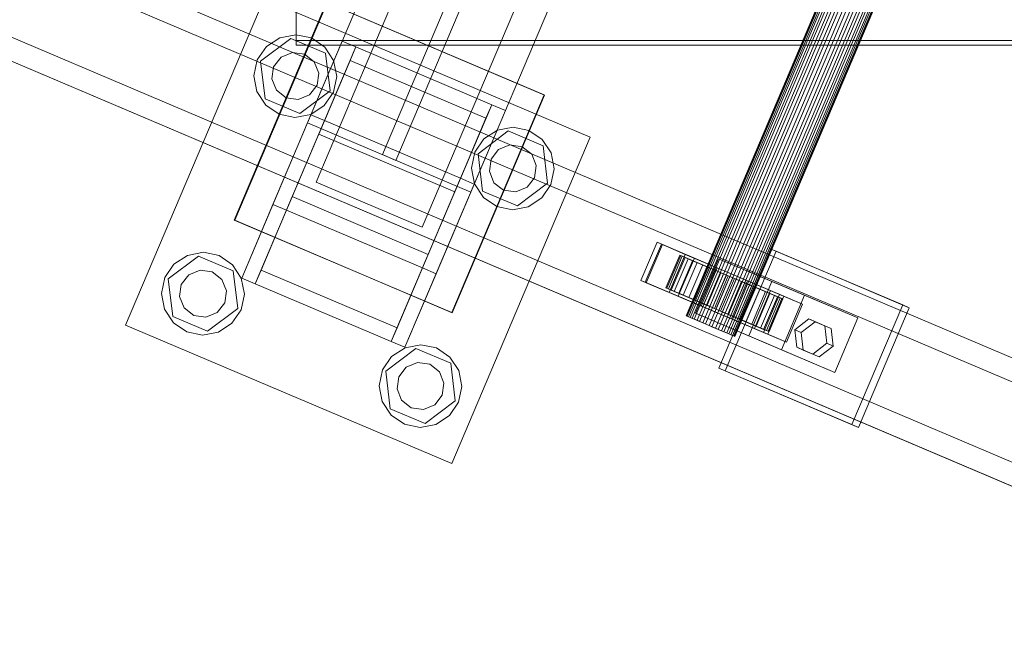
# Model space of a CAD drawing. Header units: millimetres. Extents: x -4738 to 65662, y -68080 to 6847.
# Tile 706 of 1056: x 26831 to 27165, y -22495 to -22289. Entities that reach past the tile are written whole.
import ezdxf

# ---------------------------------------------------------------- set-up
doc = ezdxf.new("R2010")
doc.units = ezdxf.units.MM
doc.layers.add('superior_C09', color=7, linetype='Continuous', lineweight=0)
doc.layers.add('superior_C10', color=7, linetype='Continuous', lineweight=0)

msp = doc.modelspace()

# ---------------------------------------------------------------- linework, layer by layer
at = {"layer": 'superior_C09'}
for p, q in [((26925.067, -21919.422), (26925.067, -22296.034)), ((26925.067, -22297.633), (26925.067, -21921.02)), ((26925.067, -22296.034), (27255.067, -22296.034)), ((26925.067, -22297.633), (26925.067, -22296.034)), ((27255.067, -22297.633), (26925.067, -22297.633))]:
    msp.add_line(p, q, dxfattribs=at)
at = {"layer": 'superior_C10'}
for p, q in [((26931.823, -22343.924), (27281.402, -21520.413)), ((27264.97, -21532.252), (26928.925, -22323.88)), ((27317.302, -21535.652), (26967.723, -22359.164)), ((27290.283, -21542.998), (26954.239, -22334.625)), ((26958.842, -22336.579), (27294.886, -21544.951)), ((26984.155, -22347.325), (27320.199, -21555.697)), ((27400.929, -21579.103), (27057.07, -22389.14)), ((27057.223, -22389.205), (27401.082, -21579.168)), ((27401.339, -21579.277), (27057.48, -22389.314)), ((27401.789, -21579.468), (27057.929, -22389.505)), ((27402.285, -21579.678), (27058.426, -22389.716)), ((27403, -21579.982), (27059.141, -22390.019)), ((27403.702, -21580.28), (27059.843, -22390.317)), ((27404.634, -21580.675), (27060.775, -22390.713)), ((27405.494, -21581.04), (27061.634, -22391.078)), ((27406.579, -21581.501), (27062.72, -22391.539)), ((27407.538, -21581.908), (27063.678, -22391.946)), ((27408.702, -21582.402), (27064.843, -22392.44)), ((27409.695, -21582.824), (27065.836, -22392.861)), ((27410.859, -21583.318), (27067, -22393.356)), ((27411.818, -21583.725), (27067.959, -22393.763)), ((27412.903, -21584.186), (27069.044, -22394.223)), ((27413.763, -21584.551), (27069.904, -22394.588)), ((27414.695, -21584.946), (27070.836, -22394.984)), ((27415.397, -21585.244), (27071.538, -22395.282)), ((27416.112, -21585.548), (27072.253, -22395.585)), ((27416.608, -21585.759), (27072.749, -22395.796)), ((27417.058, -21585.949), (27073.199, -22395.987)), ((27417.315, -21586.058), (27073.456, -22396.096)), ((27417.468, -21586.124), (27073.609, -22396.161)), ((27252.934, -22439.693), (26170.763, -21980.314)), ((27262.161, -22443.61), (26179.99, -21984.231)), ((27288.919, -22454.969), (26206.748, -21995.589)), ((27296.301, -22458.102), (26214.129, -21998.723)), ((27249.768, -22446.497), (26202.659, -22002.001)), ((27259.467, -22450.614), (26212.357, -22006.118)), ((27237.304, -22476.513), (26155.133, -22017.134)), ((26164.36, -22021.051), (27246.531, -22480.43)), ((27239.999, -22469.509), (26192.89, -22025.014)), ((26202.589, -22029.131), (27249.698, -22473.626)), ((27273.289, -22491.789), (26191.118, -22032.409)), ((26198.499, -22035.543), (27280.671, -22494.922)), ((26867.291, -22392.296), (26914.181, -22281.837)), ((26904.09, -22356.792), (26935.35, -22283.152)), ((26904.275, -22356.87), (26935.535, -22283.231)), ((26914.181, -22281.837), (27024.641, -22328.727)), ((26935.35, -22283.152), (27008.99, -22314.412)), ((26935.535, -22283.231), (27009.175, -22314.49)), ((26912.994, -22303.06), (26923.217, -22295.357)), ((26914.964, -22298.076), (26919.532, -22295.081)), ((26940.648, -22296.265), (26917.203, -22351.494)), ((26919.532, -22295.081), (26924.899, -22294.062)), ((26923.217, -22295.357), (26934.999, -22300.359)), ((26924.899, -22294.062), (26930.247, -22295.175)), ((26930.074, -22321.174), (26940.648, -22296.265)), ((26930.247, -22295.175), (26934.762, -22298.249)), ((26945.25, -22298.218), (26940.648, -22296.265)), ((26911.889, -22302.591), (26914.964, -22298.076)), ((26919.962, -22301.672), (26923.802, -22300.121)), ((26921.805, -22353.448), (26945.25, -22298.218)), ((26923.802, -22300.121), (26927.902, -22300.698)), ((26945.25, -22298.218), (26934.676, -22323.128)), ((26934.762, -22298.249), (26937.757, -22302.817)), ((26945.25, -22298.218), (26943.297, -22302.821)), ((26991.275, -22317.756), (26945.25, -22298.218)), ((26910.777, -22307.939), (26911.889, -22302.591)), ((26914.554, -22315.765), (26912.994, -22303.06)), ((26917.412, -22304.936), (26919.962, -22301.672)), ((26927.902, -22300.698), (26931.166, -22303.247)), ((26931.166, -22303.247), (26932.717, -22307.087)), ((26943.297, -22302.821), (26932.723, -22327.73)), ((26934.999, -22300.359), (26936.559, -22313.063)), ((26937.757, -22302.817), (26938.776, -22308.184)), ((26943.297, -22302.821), (26989.321, -22322.358)), ((26916.836, -22309.036), (26917.412, -22304.936)), ((26911.796, -22313.306), (26910.777, -22307.939)), ((26918.387, -22312.876), (26916.836, -22309.036)), ((26932.717, -22307.087), (26932.14, -22311.188)), ((26938.776, -22308.184), (26937.663, -22313.532)), ((26914.791, -22317.874), (26911.796, -22313.306)), ((26921.65, -22315.426), (26918.387, -22312.876)), ((26936.559, -22313.063), (26926.336, -22320.766)), ((26932.14, -22311.188), (26929.591, -22314.451)), ((26937.663, -22313.532), (26934.589, -22318.047)), ((26926.336, -22320.766), (26914.554, -22315.765)), ((26925.751, -22316.002), (26921.65, -22315.426)), ((26929.591, -22314.451), (26925.751, -22316.002)), ((27008.99, -22314.412), (26977.73, -22388.052)), ((27009.175, -22314.49), (26977.915, -22388.13)), ((26919.306, -22320.949), (26914.791, -22317.874)), ((26934.589, -22318.047), (26930.021, -22321.042)), ((26991.275, -22317.756), (26967.83, -22372.986)), ((26972.433, -22374.939), (26995.878, -22319.71)), ((26980.701, -22342.665), (26991.275, -22317.756)), ((26995.878, -22319.71), (26985.304, -22344.619)), ((26989.321, -22322.358), (26991.275, -22317.756)), ((26995.878, -22319.71), (26991.275, -22317.756)), ((26906.629, -22376.404), (26930.074, -22321.174)), ((26934.676, -22323.128), (26911.231, -22378.358)), ((26924.654, -22322.061), (26919.306, -22320.949)), ((26930.021, -22321.042), (26924.654, -22322.061)), ((26930.074, -22321.174), (26934.676, -22323.128)), ((26932.723, -22327.73), (26934.676, -22323.128)), ((26934.676, -22323.128), (26980.701, -22342.665)), ((26978.747, -22347.268), (26989.321, -22322.358)), ((26928.925, -22323.88), (26984.155, -22347.325)), ((26986.634, -22334.32), (26996.856, -22326.617)), ((26988.604, -22329.336), (26993.172, -22326.341)), ((26993.172, -22326.341), (26998.539, -22325.322)), ((26996.856, -22326.617), (27008.639, -22331.619)), ((26998.539, -22325.322), (27003.887, -22326.435)), ((27003.887, -22326.435), (27008.402, -22329.509)), ((26978.747, -22347.268), (26932.723, -22327.73)), ((27024.641, -22328.727), (26977.751, -22439.186)), ((26985.529, -22333.851), (26988.604, -22329.336)), ((27008.402, -22329.509), (27011.397, -22334.077)), ((26991.052, -22336.196), (26993.602, -22332.932)), ((26993.602, -22332.932), (26997.441, -22331.381)), ((26997.441, -22331.381), (27001.542, -22331.958)), ((27001.542, -22331.958), (27004.805, -22334.507)), ((27008.639, -22331.619), (27010.198, -22344.323)), ((26954.239, -22334.625), (26958.842, -22336.579)), ((26984.417, -22339.199), (26985.529, -22333.851)), ((26988.193, -22347.025), (26986.634, -22334.32)), ((26990.476, -22340.296), (26991.052, -22336.196)), ((27004.805, -22334.507), (27006.356, -22338.347)), ((27011.397, -22334.077), (27012.416, -22339.444)), ((26985.435, -22344.566), (26984.417, -22339.199)), ((27006.356, -22338.347), (27005.78, -22342.448)), ((27012.416, -22339.444), (27011.303, -22344.792)), ((26957.256, -22397.895), (26980.701, -22342.665)), ((26980.701, -22342.665), (26978.747, -22347.268)), ((26980.701, -22342.665), (26985.304, -22344.619)), ((26992.027, -22344.136), (26990.476, -22340.296)), ((27005.78, -22342.448), (27003.231, -22345.711)), ((26967.723, -22359.164), (26931.823, -22343.924)), ((26985.304, -22344.619), (26961.859, -22399.849)), ((26988.43, -22349.134), (26985.435, -22344.566)), ((26995.29, -22346.686), (26992.027, -22344.136)), ((26999.391, -22347.262), (26995.29, -22346.686)), ((27003.231, -22345.711), (26999.391, -22347.262)), ((27010.198, -22344.323), (26999.976, -22352.026)), ((27011.303, -22344.792), (27008.229, -22349.307)), ((26913.185, -22373.755), (26923.759, -22348.846)), ((26923.759, -22348.846), (26921.805, -22353.448)), ((26969.784, -22368.383), (26923.759, -22348.846)), ((26999.976, -22352.026), (26988.193, -22347.025)), ((26992.946, -22352.209), (26988.43, -22349.134)), ((27008.229, -22349.307), (27003.66, -22352.302)), ((26917.203, -22351.494), (26906.629, -22376.404)), ((26911.231, -22378.358), (26921.805, -22353.448)), ((26917.203, -22351.494), (26921.805, -22353.448)), ((26921.805, -22353.448), (26967.83, -22372.986)), ((26998.294, -22353.321), (26992.946, -22352.209)), ((27003.66, -22352.302), (26998.294, -22353.321)), ((26977.73, -22388.052), (26904.09, -22356.792)), ((26977.915, -22388.13), (26904.275, -22356.87)), ((27041.753, -22377.207), (27047.224, -22364.32)), ((27048.7, -22364.946), (27043.23, -22377.833)), ((27043.578, -22377.981), (27049.048, -22365.094)), ((27047.224, -22364.32), (27088.707, -22381.929)), ((27047.224, -22364.32), (27048.7, -22364.946)), ((27090.183, -22382.556), (27048.7, -22364.946)), ((27049.048, -22365.094), (27059.87, -22369.688)), ((27049.048, -22365.094), (27056.799, -22368.384)), ((27068.124, -22406.869), (27085.317, -22366.368)), ((27085.317, -22366.368), (27130.408, -22385.508)), ((27085.317, -22366.368), (27087.532, -22367.308)), ((26881.734, -22376.7), (26891.957, -22368.997)), ((26883.704, -22371.716), (26888.272, -22368.721)), ((26888.272, -22368.721), (26893.639, -22367.702)), ((26891.957, -22368.997), (26903.739, -22373.998)), ((26893.639, -22367.702), (26898.987, -22368.814)), ((26898.987, -22368.814), (26903.502, -22371.889)), ((26969.784, -22368.383), (26959.21, -22393.293)), ((26967.83, -22372.986), (26969.784, -22368.383)), ((27054.915, -22368.671), (27050.226, -22379.717)), ((27050.549, -22379.854), (27055.238, -22368.808)), ((27055.781, -22369.039), (27051.092, -22380.084)), ((27056.799, -22368.384), (27051.329, -22381.271)), ((27056.73, -22369.441), (27052.041, -22380.487)), ((27057.778, -22369.886), (27053.089, -22380.932)), ((27059.87, -22369.688), (27054.4, -22382.575)), ((27064.103, -22372.571), (27054.915, -22368.671)), ((27054.915, -22368.671), (27055.781, -22369.039)), ((27055.238, -22368.808), (27054.915, -22368.671)), ((27056.73, -22369.441), (27055.238, -22368.808)), ((27055.238, -22368.808), (27064.257, -22372.636)), ((27064.513, -22372.745), (27055.781, -22369.039)), ((27055.781, -22369.039), (27057.778, -22369.886)), ((27064.963, -22372.936), (27056.73, -22369.441)), ((27059.287, -22370.527), (27056.73, -22369.441)), ((27067.621, -22372.978), (27056.799, -22368.384)), ((27065.459, -22373.147), (27057.778, -22369.886)), ((27057.778, -22369.886), (27060.769, -22371.156)), ((27067.621, -22372.978), (27059.87, -22369.688)), ((27060.24, -22388.313), (27068.055, -22369.903)), ((27068.055, -22369.903), (27086.091, -22377.56)), ((27068.055, -22369.903), (27097.152, -22382.255)), ((27087.532, -22367.308), (27070.339, -22407.809)), ((27132.622, -22386.448), (27087.532, -22367.308)), ((26880.629, -22376.231), (26883.704, -22371.716)), ((26903.502, -22371.889), (26906.497, -22376.457)), ((26967.83, -22372.986), (26957.256, -22397.895)), ((26967.83, -22372.986), (26972.433, -22374.939)), ((27059.287, -22370.527), (27054.598, -22381.573)), ((27060.769, -22371.156), (27056.08, -22382.202)), ((27062.736, -22371.991), (27058.047, -22383.037)), ((27066.174, -22373.451), (27059.287, -22370.527)), ((27062.736, -22371.991), (27059.287, -22370.527)), ((27059.414, -22383.617), (27064.103, -22372.571)), ((27064.257, -22372.636), (27059.568, -22383.682)), ((27059.824, -22383.791), (27064.513, -22372.745)), ((27064.551, -22372.762), (27059.862, -22383.808)), ((27060.274, -22383.982), (27064.963, -22372.936)), ((27066.876, -22373.749), (27060.769, -22371.156)), ((27060.769, -22371.156), (27064.551, -22372.762)), ((27060.77, -22384.193), (27065.459, -22373.147)), ((27061.485, -22384.496), (27066.174, -22373.451)), ((27062.15, -22385.865), (27067.621, -22372.978)), ((27067.808, -22374.144), (27062.736, -22371.991)), ((27066.842, -22373.734), (27062.736, -22371.991)), ((27064.513, -22372.745), (27064.103, -22372.571)), ((27064.103, -22372.571), (27064.257, -22372.636)), ((27064.257, -22372.636), (27064.963, -22372.936)), ((27065.459, -22373.147), (27064.513, -22372.745)), ((27068.668, -22374.509), (27064.551, -22372.762)), ((27064.551, -22372.762), (27068.867, -22374.593)), ((27064.963, -22372.936), (27066.174, -22373.451)), ((27066.876, -22373.749), (27065.459, -22373.147)), ((27066.174, -22373.451), (27067.808, -22374.144)), ((26879.517, -22381.579), (26880.629, -22376.231)), ((26883.294, -22389.404), (26881.734, -22376.7)), ((26886.152, -22378.575), (26888.702, -22375.312)), ((26888.702, -22375.312), (26892.542, -22373.761)), ((26892.542, -22373.761), (26896.642, -22374.337)), ((26896.642, -22374.337), (26899.906, -22376.887)), ((26899.906, -22376.887), (26901.457, -22380.727)), ((26903.739, -22373.998), (26905.299, -22386.703)), ((26906.497, -22376.457), (26907.516, -22381.824)), ((26911.231, -22378.358), (26906.629, -22376.404)), ((26911.231, -22378.358), (26913.185, -22373.755)), ((26913.185, -22373.755), (26959.21, -22393.293)), ((26961.859, -22399.849), (26972.433, -22374.939)), ((27066.842, -22373.734), (27062.153, -22384.78)), ((27062.187, -22384.794), (27066.876, -22373.749)), ((27063.119, -22385.19), (27067.808, -22374.144)), ((27063.979, -22385.555), (27068.668, -22374.509)), ((27068.867, -22374.593), (27064.178, -22385.639)), ((27065.064, -22386.016), (27069.753, -22374.97)), ((27066.023, -22386.423), (27070.712, -22375.377)), ((27071.325, -22375.637), (27066.636, -22386.683)), ((27069.753, -22374.97), (27066.842, -22373.734)), ((27071.325, -22375.637), (27066.842, -22373.734)), ((27068.668, -22374.509), (27066.876, -22373.749)), ((27067.187, -22386.917), (27071.876, -22375.871)), ((27067.808, -22374.144), (27069.753, -22374.97)), ((27068.18, -22387.338), (27072.869, -22376.292)), ((27070.712, -22375.377), (27068.668, -22374.509)), ((27073.421, -22376.527), (27068.732, -22387.573)), ((27070.712, -22375.377), (27068.867, -22374.593)), ((27068.867, -22374.593), (27073.421, -22376.527)), ((27069.345, -22387.833), (27074.034, -22376.787)), ((27069.753, -22374.97), (27071.876, -22375.871)), ((27072.869, -22376.292), (27070.712, -22375.377)), ((27071.876, -22375.871), (27071.325, -22375.637)), ((27075.879, -22377.57), (27071.325, -22375.637)), ((27071.876, -22375.871), (27074.034, -22376.787)), ((27074.993, -22377.194), (27072.869, -22376.292)), ((27072.869, -22376.292), (27073.421, -22376.527)), ((27073.421, -22376.527), (27077.904, -22378.43)), ((27074.034, -22376.787), (27075.879, -22377.57)), ((27074.034, -22376.787), (27076.078, -22377.654)), ((26885.576, -22382.676), (26886.152, -22378.575)), ((26957.256, -22397.895), (26911.231, -22378.358)), ((27083.237, -22394.816), (27041.753, -22377.207)), ((27043.23, -22377.833), (27041.753, -22377.207)), ((27043.23, -22377.833), (27084.713, -22395.443)), ((27054.4, -22382.575), (27043.578, -22377.981)), ((27051.329, -22381.271), (27043.578, -22377.981)), ((27051.092, -22380.084), (27050.226, -22379.717)), ((27050.226, -22379.717), (27059.414, -22383.617)), ((27050.226, -22379.717), (27050.549, -22379.854)), ((27059.568, -22383.682), (27050.549, -22379.854)), ((27050.549, -22379.854), (27052.041, -22380.487)), ((27053.089, -22380.932), (27051.092, -22380.084)), ((27051.092, -22380.084), (27059.824, -22383.791)), ((27070.304, -22388.24), (27074.993, -22377.194)), ((27075.879, -22377.57), (27071.19, -22388.616)), ((27071.389, -22388.7), (27076.078, -22377.654)), ((27072.249, -22389.065), (27076.937, -22378.019)), ((27072.436, -22390.231), (27077.906, -22377.344)), ((27073.18, -22389.461), (27077.869, -22378.415)), ((27077.904, -22378.43), (27073.215, -22389.475)), ((27073.882, -22389.759), (27078.571, -22378.713)), ((27074.597, -22390.062), (27079.286, -22379.017)), ((27076.937, -22378.019), (27074.993, -22377.194)), ((27074.993, -22377.194), (27077.904, -22378.43)), ((27075.094, -22390.273), (27079.783, -22379.227)), ((27080.194, -22379.402), (27075.505, -22390.448)), ((27075.543, -22390.464), (27080.232, -22379.418)), ((27075.8, -22390.573), (27080.489, -22379.527)), ((27080.194, -22379.402), (27075.879, -22377.57)), ((27075.953, -22390.638), (27080.642, -22379.592)), ((27076.078, -22377.654), (27080.194, -22379.402)), ((27076.078, -22377.654), (27077.869, -22378.415)), ((27078.571, -22378.713), (27076.937, -22378.019)), ((27076.937, -22378.019), (27082.009, -22380.172)), ((27082.009, -22380.172), (27077.32, -22391.218)), ((27077.869, -22378.415), (27083.976, -22381.007)), ((27077.869, -22378.415), (27079.286, -22379.017)), ((27077.904, -22378.43), (27082.009, -22380.172)), ((27077.906, -22377.344), (27088.728, -22381.938)), ((27077.906, -22377.344), (27085.657, -22380.634)), ((27086.091, -22377.56), (27078.276, -22395.97)), ((27079.783, -22379.227), (27078.571, -22378.713)), ((27078.571, -22378.713), (27085.459, -22381.637)), ((27079.286, -22379.017), (27086.968, -22382.277)), ((27079.286, -22379.017), (27080.232, -22379.418)), ((27080.489, -22379.527), (27079.783, -22379.227)), ((27079.783, -22379.227), (27088.016, -22382.722)), ((27083.976, -22381.007), (27080.194, -22379.402)), ((27080.232, -22379.418), (27088.965, -22383.125)), ((27080.232, -22379.418), (27080.642, -22379.592)), ((27080.642, -22379.592), (27080.489, -22379.527)), ((27080.489, -22379.527), (27089.507, -22383.355)), ((27080.642, -22379.592), (27089.831, -22383.493)), ((27082.009, -22380.172), (27085.459, -22381.637)), ((27115.188, -22389.911), (27086.091, -22377.56)), ((26880.536, -22386.946), (26879.517, -22381.579)), ((26887.127, -22386.516), (26885.576, -22382.676)), ((26901.457, -22380.727), (26900.88, -22384.827)), ((26907.516, -22381.824), (26906.403, -22387.172)), ((27051.329, -22381.271), (27062.15, -22385.865)), ((27052.041, -22380.487), (27060.274, -22383.982)), ((27052.041, -22380.487), (27054.598, -22381.573)), ((27056.08, -22382.202), (27053.089, -22380.932)), ((27053.089, -22380.932), (27060.77, -22384.193)), ((27054.4, -22382.575), (27062.15, -22385.865)), ((27054.598, -22381.573), (27061.485, -22384.496)), ((27054.598, -22381.573), (27058.047, -22383.037)), ((27059.862, -22383.808), (27056.08, -22382.202)), ((27056.08, -22382.202), (27062.187, -22384.794)), ((27058.047, -22383.037), (27063.119, -22385.19)), ((27058.047, -22383.037), (27062.153, -22384.78)), ((27083.976, -22381.007), (27079.288, -22392.053)), ((27085.657, -22380.634), (27080.186, -22393.521)), ((27085.459, -22381.637), (27080.77, -22392.683)), ((27086.968, -22382.277), (27082.279, -22393.323)), ((27088.707, -22381.929), (27083.237, -22394.816)), ((27088.728, -22381.938), (27083.258, -22394.825)), ((27088.016, -22382.722), (27083.327, -22393.768)), ((27086.968, -22382.277), (27083.976, -22381.007)), ((27088.965, -22383.125), (27084.276, -22394.171)), ((27084.713, -22395.443), (27090.183, -22382.556)), ((27089.507, -22383.355), (27084.818, -22394.401)), ((27089.831, -22383.493), (27085.142, -22394.539)), ((27085.459, -22381.637), (27088.016, -22382.722)), ((27096.479, -22385.228), (27085.657, -22380.634)), ((27088.965, -22383.125), (27086.968, -22382.277)), ((27088.016, -22382.722), (27089.507, -22383.355)), ((27090.183, -22382.556), (27088.707, -22381.929)), ((27096.479, -22385.228), (27088.728, -22381.938)), ((27089.831, -22383.493), (27088.965, -22383.125)), ((27097.152, -22382.255), (27089.337, -22400.665)), ((27089.507, -22383.355), (27089.831, -22383.493)), ((27115.188, -22389.911), (27097.152, -22382.255)), ((26890.39, -22389.065), (26887.127, -22386.516)), ((26905.299, -22386.703), (26895.076, -22394.406)), ((26900.88, -22384.827), (26898.331, -22388.091)), ((27059.414, -22383.617), (27059.824, -22383.791)), ((27059.568, -22383.682), (27059.414, -22383.617)), ((27060.274, -22383.982), (27059.568, -22383.682)), ((27059.824, -22383.791), (27060.77, -22384.193)), ((27064.178, -22385.639), (27059.862, -22383.808)), ((27059.862, -22383.808), (27063.979, -22385.555)), ((27061.485, -22384.496), (27060.274, -22383.982)), ((27060.77, -22384.193), (27062.187, -22384.794)), ((27063.119, -22385.19), (27061.485, -22384.496)), ((27062.153, -22384.78), (27065.064, -22386.016)), ((27062.153, -22384.78), (27066.636, -22386.683)), ((27062.187, -22384.794), (27063.979, -22385.555)), ((27065.064, -22386.016), (27063.119, -22385.19)), ((27063.979, -22385.555), (27066.023, -22386.423)), ((27068.732, -22387.573), (27064.178, -22385.639)), ((27064.178, -22385.639), (27066.023, -22386.423)), ((27067.187, -22386.917), (27065.064, -22386.016)), ((27066.023, -22386.423), (27068.18, -22387.338)), ((27066.636, -22386.683), (27067.187, -22386.917)), ((27066.636, -22386.683), (27071.19, -22388.616)), ((27069.345, -22387.833), (27067.187, -22386.917)), ((27091.008, -22398.115), (27096.479, -22385.228)), ((27130.408, -22385.508), (27113.215, -22426.01)), ((27115.429, -22426.95), (27132.622, -22386.448)), ((27132.622, -22386.448), (27130.408, -22385.508)), ((26883.531, -22391.514), (26880.536, -22386.946)), ((26895.076, -22394.406), (26883.294, -22389.404)), ((26894.491, -22389.642), (26890.39, -22389.065)), ((26898.331, -22388.091), (26894.491, -22389.642)), ((26906.403, -22387.172), (26903.329, -22391.687)), ((27057.48, -22389.314), (27057.07, -22389.14)), ((27057.07, -22389.14), (27057.223, -22389.205)), ((27057.223, -22389.205), (27057.929, -22389.505)), ((27058.426, -22389.716), (27057.48, -22389.314)), ((27057.929, -22389.505), (27059.141, -22390.019)), ((27059.843, -22390.317), (27058.426, -22389.716)), ((27059.141, -22390.019), (27060.775, -22390.713)), ((27078.276, -22395.97), (27060.24, -22388.313)), ((27089.337, -22400.665), (27060.24, -22388.313)), ((27068.732, -22387.573), (27068.18, -22387.338)), ((27068.18, -22387.338), (27070.304, -22388.24)), ((27073.215, -22389.475), (27068.732, -22387.573)), ((27071.19, -22388.616), (27069.345, -22387.833)), ((27071.389, -22388.7), (27069.345, -22387.833)), ((27073.215, -22389.475), (27070.304, -22388.24)), ((27070.304, -22388.24), (27072.249, -22389.065)), ((27071.19, -22388.616), (27075.505, -22390.448)), ((27075.505, -22390.448), (27071.389, -22388.7)), ((27073.18, -22389.461), (27071.389, -22388.7)), ((27077.32, -22391.218), (27072.249, -22389.065)), ((27072.249, -22389.065), (27073.882, -22389.759)), ((27083.258, -22394.825), (27072.436, -22390.231)), ((27080.186, -22393.521), (27072.436, -22390.231)), ((27079.288, -22392.053), (27073.18, -22389.461)), ((27074.597, -22390.062), (27073.18, -22389.461)), ((27077.32, -22391.218), (27073.215, -22389.475)), ((27080.77, -22392.683), (27073.882, -22389.759)), ((27073.882, -22389.759), (27075.094, -22390.273)), ((27082.279, -22393.323), (27074.597, -22390.062)), ((27075.543, -22390.464), (27074.597, -22390.062)), ((27083.327, -22393.768), (27075.094, -22390.273)), ((27075.094, -22390.273), (27075.8, -22390.573)), ((27098.591, -22390.257), (27093.855, -22393.892)), ((27104.002, -22392.554), (27098.591, -22390.257)), ((27098.591, -22390.257), (27100.806, -22391.197)), ((27107.373, -22408.321), (27115.188, -22389.911)), ((26977.751, -22439.186), (26867.291, -22392.296)), ((26888.046, -22394.588), (26883.531, -22391.514)), ((26903.329, -22391.687), (26898.761, -22394.682)), ((26959.21, -22393.293), (26957.256, -22397.895)), ((27061.634, -22391.078), (27059.843, -22390.317)), ((27060.775, -22390.713), (27062.72, -22391.539)), ((27063.678, -22391.946), (27061.634, -22391.078)), ((27062.72, -22391.539), (27064.843, -22392.44)), ((27065.836, -22392.861), (27063.678, -22391.946)), ((27064.843, -22392.44), (27067, -22393.356)), ((27067.959, -22393.763), (27065.836, -22392.861)), ((27067, -22393.356), (27069.044, -22394.223)), ((27075.505, -22390.448), (27079.288, -22392.053)), ((27084.276, -22394.171), (27075.543, -22390.464)), ((27075.953, -22390.638), (27075.543, -22390.464)), ((27084.818, -22394.401), (27075.8, -22390.573)), ((27075.8, -22390.573), (27075.953, -22390.638)), ((27085.142, -22394.539), (27075.953, -22390.638)), ((27080.77, -22392.683), (27077.32, -22391.218)), ((27079.288, -22392.053), (27082.279, -22393.323)), ((27080.186, -22393.521), (27091.008, -22398.115)), ((27083.327, -22393.768), (27080.77, -22392.683)), ((27082.279, -22393.323), (27084.276, -22394.171)), ((27096.07, -22394.832), (27100.806, -22391.197)), ((27100.806, -22391.197), (27106.216, -22393.494)), ((27104.677, -22398.486), (27104.002, -22392.554)), ((27104.002, -22392.554), (27106.216, -22393.494)), ((27106.216, -22393.494), (27106.892, -22399.426)), ((26893.394, -22395.701), (26888.046, -22394.588)), ((26898.761, -22394.682), (26893.394, -22395.701)), ((27069.904, -22394.588), (27067.959, -22393.763)), ((27069.044, -22394.223), (27070.836, -22394.984)), ((27071.538, -22395.282), (27069.904, -22394.588)), ((27070.836, -22394.984), (27072.253, -22395.585)), ((27072.749, -22395.796), (27071.538, -22395.282)), ((27072.253, -22395.585), (27073.199, -22395.987)), ((27073.456, -22396.096), (27072.749, -22395.796)), ((27073.199, -22395.987), (27073.609, -22396.161)), ((27073.609, -22396.161), (27073.456, -22396.096)), ((27078.276, -22395.97), (27107.373, -22408.321)), ((27083.237, -22394.816), (27084.713, -22395.443)), ((27083.258, -22394.825), (27091.008, -22398.115)), ((27084.818, -22394.401), (27083.327, -22393.768)), ((27084.276, -22394.171), (27085.142, -22394.539)), ((27085.142, -22394.539), (27084.818, -22394.401)), ((27093.855, -22393.892), (27094.53, -22399.823)), ((27093.855, -22393.892), (27096.07, -22394.832)), ((27096.745, -22400.764), (27096.07, -22394.832)), ((26955.374, -22407.96), (26965.597, -22400.257)), ((26961.859, -22399.849), (26957.256, -22397.895)), ((26957.344, -22402.976), (26961.912, -22399.981)), ((26961.912, -22399.981), (26967.279, -22398.962)), ((26965.597, -22400.257), (26977.379, -22405.258)), ((26967.279, -22398.962), (26972.627, -22400.074)), ((26972.627, -22400.074), (26977.142, -22403.149)), ((27094.53, -22399.823), (27099.941, -22402.12)), ((27094.53, -22399.823), (27096.745, -22400.764)), ((27099.941, -22402.12), (27104.677, -22398.486)), ((27106.892, -22399.426), (27102.156, -22403.06)), ((27106.892, -22399.426), (27104.677, -22398.486)), ((26954.269, -22407.491), (26957.344, -22402.976)), ((26977.142, -22403.149), (26980.137, -22407.717)), ((27089.337, -22400.665), (27107.373, -22408.321)), ((27102.156, -22403.06), (27096.745, -22400.764)), ((27099.941, -22402.12), (27102.156, -22403.06)), ((26959.792, -22409.835), (26962.342, -22406.572)), ((26962.342, -22406.572), (26966.181, -22405.021)), ((26966.181, -22405.021), (26970.282, -22405.597)), ((26970.282, -22405.597), (26973.545, -22408.147)), ((26977.379, -22405.258), (26978.939, -22417.963)), ((27113.215, -22426.01), (27068.124, -22406.869)), ((27070.339, -22407.809), (27068.124, -22406.869)), ((26953.157, -22412.839), (26954.269, -22407.491)), ((26956.933, -22420.664), (26955.374, -22407.96)), ((26959.216, -22413.936), (26959.792, -22409.835)), ((26973.545, -22408.147), (26975.097, -22411.987)), ((26980.137, -22407.717), (26981.156, -22413.084)), ((27070.339, -22407.809), (27115.429, -22426.95)), ((26954.176, -22418.206), (26953.157, -22412.839)), ((26975.097, -22411.987), (26974.52, -22416.087)), ((26981.156, -22413.084), (26980.043, -22418.432)), ((26960.767, -22417.776), (26959.216, -22413.936)), ((26974.52, -22416.087), (26971.971, -22419.351)), ((26957.17, -22422.774), (26954.176, -22418.206)), ((26964.03, -22420.325), (26960.767, -22417.776)), ((26971.971, -22419.351), (26968.131, -22420.902)), ((26978.939, -22417.963), (26968.716, -22425.666)), ((26980.043, -22418.432), (26976.969, -22422.947)), ((26968.716, -22425.666), (26956.933, -22420.664)), ((26961.686, -22425.848), (26957.17, -22422.774)), ((26968.131, -22420.902), (26964.03, -22420.325)), ((26976.969, -22422.947), (26972.4, -22425.942)), ((26967.034, -22426.961), (26961.686, -22425.848)), ((26972.4, -22425.942), (26967.034, -22426.961)), ((27113.215, -22426.01), (27115.429, -22426.95))]:
    msp.add_line(p, q, dxfattribs=at)

doc.saveas('drawing.dxf')
